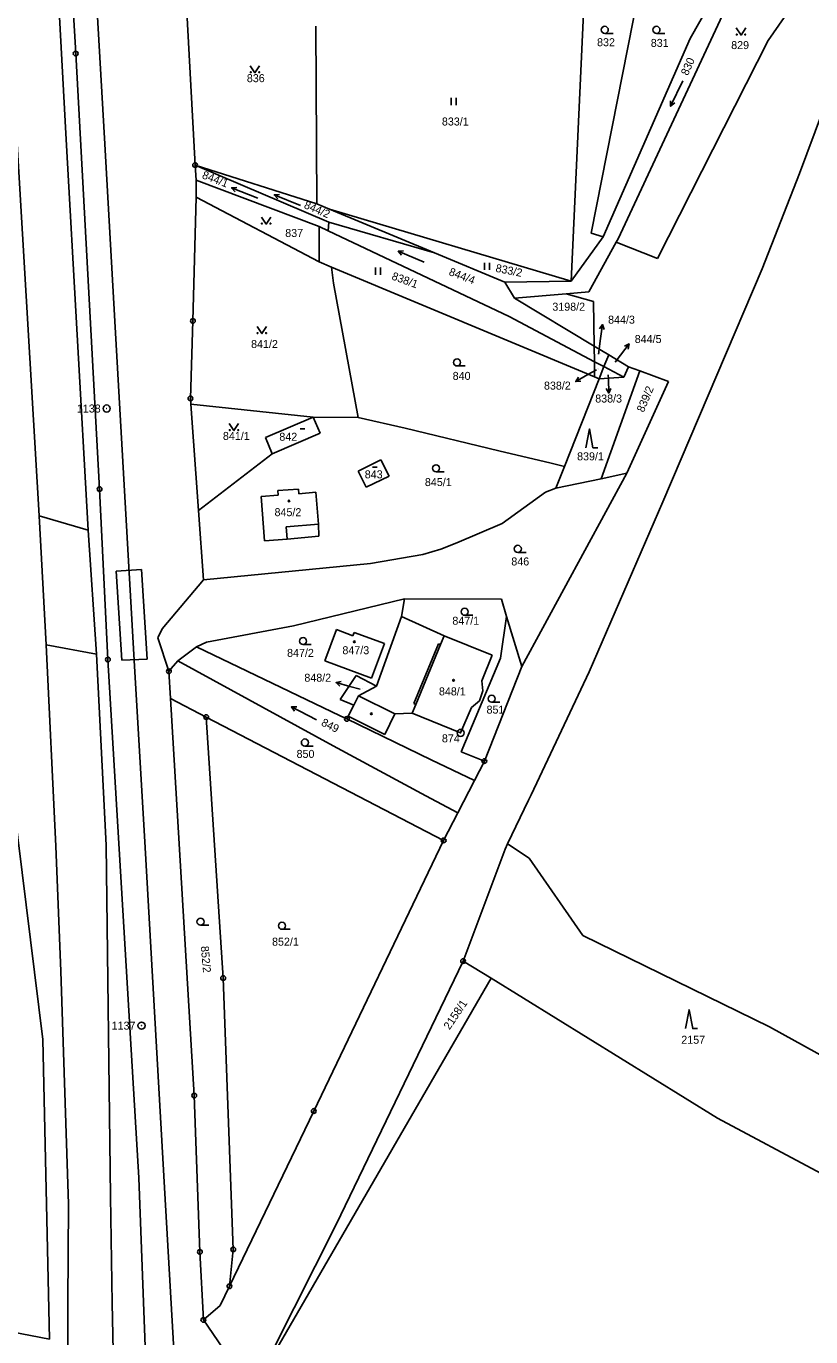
# Model space of a CAD drawing. Extents: x -736345 to -729997, y -1130177 to -1122501.
# Drawn here: x -733207.8 to -733041.2, y -1128781.9 to -1128503.5 of the extents above; entities that cross this region are included whole.
import ezdxf

# ---------------------------------------------------------------- set-up
doc = ezdxf.new("R2010")
doc.units = 0
for name, color, linetype in [('Vrstva 1', 7, 'Continuous'), ('Vrstva 10', 7, 'Continuous'), ('Vrstva 16', 7, 'Continuous'), ('Vrstva 17', 7, 'Continuous'), ('Vrstva 18', 7, 'Continuous'), ('Vrstva 19', 7, 'Continuous'), ('Vrstva 25', 7, 'Continuous'), ('Vrstva 4', 7, 'Continuous')]:
    doc.layers.add(name, color=color, linetype=linetype)

msp = doc.modelspace()

# ---------------------------------------------------------------- linework, layer by layer
at = {"layer": 'Vrstva 1'}
for points in [[(-733197.27, -1128509.26), (-733204.04, -1128394.36)], [(-733092.07, -1128557.62), (-733088.56, -1128482.12)], [(-733087.78, -1128547.4), (-733076.72, -1128491.07)], [(-733171.91, -1128532.96), (-733173.91, -1128496.46)], [(-733050.24, -1128506.5), (-733042.9, -1128495.93)], [(-733066.75, -1128506.07), (-733062.37, -1128498.37)], [(-733059.41, -1128500.05), (-733082.08, -1128548.66)], [(-733146.03, -1128541.21), (-733146.26, -1128503.44)], [(-733085.29, -1128548.24), (-733066.75, -1128506.07)], [(-733073.7, -1128552.84), (-733050.24, -1128506.5)], [(-733197.27, -1128509.26), (-733192.19, -1128601.81)], [(-733043.59, -1128534.76), (-733033.83, -1128508.57)], [(-733171.67, -1128536.15), (-733171.91, -1128532.96)], [(-733171.91, -1128532.96), (-733146.03, -1128541.21)], [(-733143.49, -1128545.12), (-733171.91, -1128532.96)], [(-733051.52, -1128554.99), (-733043.59, -1128534.76)], [(-733171.67, -1128536.15), (-733171.71, -1128539.79)], [(-733145.55, -1128546.04), (-733171.67, -1128536.15)], [(-733171.71, -1128539.79), (-733172.37, -1128566.09)], [(-733145.56, -1128553.55), (-733171.71, -1128539.79)], [(-733146.03, -1128541.21), (-733143.37, -1128542.32)], [(-733143.37, -1128542.32), (-733121.08, -1128551.61)], [(-733143.37, -1128542.32), (-733092.07, -1128557.62)], [(-733145.56, -1128553.55), (-733145.55, -1128546.04)], [(-733143.63, -1128546.95), (-733145.55, -1128546.04)], [(-733143.63, -1128546.95), (-733143.49, -1128545.12)], [(-733143.49, -1128545.12), (-733121.08, -1128551.61)], [(-733105.21, -1128565.17), (-733143.63, -1128546.95)], [(-733092.07, -1128557.62), (-733085.29, -1128548.24)], [(-733088.33, -1128559.91), (-733082.47, -1128549.36)], [(-733085.29, -1128548.24), (-733087.78, -1128547.4)], [(-733082.08, -1128548.66), (-733082.47, -1128549.36)], [(-733082.47, -1128549.36), (-733073.7, -1128552.84)], [(-733121.08, -1128551.61), (-733106.17, -1128557.83)], [(-733142.96, -1128554.63), (-733145.56, -1128553.55)], [(-733142.5, -1128558.07), (-733142.96, -1128554.63)], [(-733142.96, -1128554.63), (-733087.11, -1128577.94)], [(-733072.61, -1128604.52), (-733051.52, -1128554.99)], [(-733106.17, -1128557.83), (-733092.07, -1128557.62)], [(-733106.17, -1128557.83), (-733104.05, -1128561.23)], [(-733137.3, -1128586.59), (-733142.5, -1128558.07)], [(-733104.05, -1128561.23), (-733093.08, -1128560.31)], [(-733093.08, -1128560.31), (-733088.33, -1128559.91)], [(-733093.08, -1128560.31), (-733087.3, -1128561.93)], [(-733104.05, -1128561.23), (-733087.15, -1128571.45)], [(-733087.3, -1128561.93), (-733087.15, -1128571.45)], [(-733172.37, -1128566.09), (-733172.9, -1128582.55)], [(-733087.08, -1128574.74), (-733105.21, -1128565.17)], [(-733087.15, -1128571.45), (-733084.08, -1128573.3)], [(-733087.15, -1128571.45), (-733087.08, -1128574.74)], [(-733085.09, -1128575.79), (-733084.08, -1128573.3)], [(-733084.08, -1128573.3), (-733079.91, -1128575.82)], [(-733087.08, -1128574.74), (-733087.11, -1128577.94)], [(-733085.09, -1128575.79), (-733087.08, -1128574.74)], [(-733086.12, -1128578.35), (-733085.09, -1128575.79)], [(-733077.47, -1128576.72), (-733085.71, -1128599.6)], [(-733080.88, -1128578.01), (-733085.09, -1128575.79)], [(-733080.88, -1128578.01), (-733079.91, -1128575.82)], [(-733079.91, -1128575.82), (-733077.47, -1128576.72)], [(-733077.47, -1128576.72), (-733071.36, -1128578.98)], [(-733093.48, -1128596.98), (-733086.12, -1128578.35)], [(-733087.11, -1128577.94), (-733086.12, -1128578.35)], [(-733086.12, -1128578.35), (-733080.88, -1128578.01)], [(-733071.36, -1128578.98), (-733080.24, -1128598.46)], [(-733172.9, -1128582.55), (-733172.81, -1128583.8)], [(-733172.81, -1128583.8), (-733171.2, -1128606.34)], [(-733146.82, -1128586.52), (-733172.81, -1128583.8)], [(-733156.98, -1128590.87), (-733146.82, -1128586.52)], [(-733146.82, -1128586.52), (-733145.34, -1128589.96)], [(-733146.82, -1128586.52), (-733137.3, -1128586.59)], [(-733137.3, -1128586.59), (-733127.27, -1128588.88)], [(-733155.51, -1128594.31), (-733156.98, -1128590.87)], [(-733145.34, -1128589.96), (-733155.51, -1128594.31)], [(-733127.27, -1128588.88), (-733107.38, -1128593.7)], [(-733096.33, -1128596.31), (-733107.38, -1128593.7)], [(-733171.2, -1128606.34), (-733155.51, -1128594.31)], [(-733137.29, -1128597.97), (-733132.49, -1128595.61)], [(-733132.49, -1128595.61), (-733130.7, -1128599.05)], [(-733093.48, -1128596.98), (-733096.33, -1128596.31)], [(-733135.6, -1128601.42), (-733137.29, -1128597.97)], [(-733130.7, -1128599.05), (-733135.6, -1128601.42)], [(-733102.54, -1128639.51), (-733080.24, -1128598.46)], [(-733095.3, -1128601.59), (-733093.48, -1128596.98)], [(-733085.71, -1128599.6), (-733095.3, -1128601.59)], [(-733080.24, -1128598.46), (-733085.71, -1128599.6)], [(-733192.19, -1128601.81), (-733190.41, -1128638.03)], [(-733154.33, -1128602.13), (-733149.93, -1128601.8)], [(-733154.27, -1128603.13), (-733154.33, -1128602.13)], [(-733149.93, -1128601.8), (-733149.88, -1128602.79)], [(-733095.3, -1128601.59), (-733097.47, -1128602.46)], [(-733157.88, -1128603.42), (-733154.27, -1128603.13)], [(-733157.14, -1128612.82), (-733157.88, -1128603.42)], [(-733149.88, -1128602.79), (-733146.25, -1128602.5)], [(-733146.25, -1128602.5), (-733145.72, -1128609.27)], [(-733097.47, -1128602.46), (-733106.72, -1128609.12)], [(-733072.61, -1128604.52), (-733088.23, -1128640.62)], [(-733170.15, -1128621.08), (-733171.2, -1128606.34)], [(-733145.63, -1128611.8), (-733145.72, -1128609.27)], [(-733106.72, -1128609.12), (-733116.34, -1128613.22)], [(-733152.37, -1128612.45), (-733157.14, -1128612.82)], [(-733152.37, -1128612.45), (-733145.63, -1128611.8)], [(-733116.34, -1128613.22), (-733119.76, -1128614.61)], [(-733134.69, -1128617.6), (-733123.56, -1128615.73)], [(-733119.76, -1128614.61), (-733123.56, -1128615.73)], [(-733170.15, -1128621.08), (-733134.69, -1128617.6)], [(-733178.88, -1128631.52), (-733170.15, -1128621.08)], [(-733151.01, -1128630.9), (-733127.47, -1128625.12)], [(-733127.47, -1128625.12), (-733128.08, -1128628.92)], [(-733127.47, -1128625.12), (-733106.87, -1128625.22)], [(-733105.75, -1128628.91), (-733106.87, -1128625.22)], [(-733128.08, -1128628.92), (-733133.4, -1128643.7)], [(-733128.08, -1128628.92), (-733119.02, -1128632.99)], [(-733107.06, -1128637.76), (-733105.75, -1128628.91)], [(-733105.75, -1128628.91), (-733102.54, -1128639.51)], [(-733179.84, -1128633.43), (-733178.88, -1128631.52)], [(-733169.46, -1128634.35), (-733151.01, -1128630.9)], [(-733144.35, -1128638.34), (-733141.88, -1128631.68)], [(-733141.88, -1128631.68), (-733138.4, -1128632.97)], [(-733138.4, -1128632.97), (-733138.16, -1128632.31)], [(-733138.16, -1128632.31), (-733131.7, -1128634.65)], [(-733119.02, -1128632.99), (-733108.82, -1128637.08)], [(-733177.46, -1128640.53), (-733179.84, -1128633.43)], [(-733175.59, -1128638.28), (-733171.62, -1128635.31)], [(-733171.62, -1128635.31), (-733169.46, -1128634.35)], [(-733171.62, -1128635.31), (-733141.09, -1128649.96)], [(-733131.7, -1128634.65), (-733134.47, -1128641.99)], [(-733183.89, -1128748.19), (-733190.41, -1128638.03)], [(-733177.46, -1128640.53), (-733175.59, -1128638.28)], [(-733142.61, -1128656.38), (-733175.59, -1128638.28)], [(-733134.47, -1128641.99), (-733144.35, -1128638.34)], [(-733115.42, -1128657.66), (-733107.06, -1128637.76)], [(-733108.82, -1128637.08), (-733111, -1128642.53)], [(-733177.12, -1128646.32), (-733177.46, -1128640.53)], [(-733137.73, -1128641.42), (-733141.12, -1128646.54)], [(-733133.4, -1128643.7), (-733137.73, -1128641.42)], [(-733102.54, -1128639.51), (-733110.49, -1128659.61)], [(-733088.23, -1128640.62), (-733100.56, -1128666.77)], [(-733133.4, -1128643.7), (-733137.23, -1128645.74)], [(-733111, -1128642.53), (-733110.83, -1128644.68)], [(-733172.1, -1128730.68), (-733177.12, -1128646.32)], [(-733169.55, -1128650.26), (-733177.12, -1128646.32)], [(-733141.12, -1128646.54), (-733138.23, -1128647.75)], [(-733138.23, -1128647.75), (-733137.23, -1128645.74)], [(-733111.54, -1128646.8), (-733113.21, -1128648.21)], [(-733110.83, -1128644.68), (-733111.54, -1128646.8)], [(-733138.23, -1128647.75), (-733139.39, -1128650.07)], [(-733131.65, -1128653.93), (-733129.5, -1128649.6)], [(-733129.5, -1128649.6), (-733125.78, -1128649.44)], [(-733115.53, -1128653.61), (-733125.78, -1128649.44)], [(-733113.21, -1128648.21), (-733115.53, -1128653.61)], [(-733119.13, -1128676.48), (-733169.55, -1128650.26)], [(-733165.95, -1128705.7), (-733169.55, -1128650.26)], [(-733141.09, -1128649.96), (-733139.68, -1128650.64)], [(-733139.39, -1128650.07), (-733139.68, -1128650.64)], [(-733139.68, -1128650.64), (-733121.78, -1128659.31)], [(-733139.39, -1128650.07), (-733131.65, -1128653.93)], [(-733142.61, -1128656.38), (-733122.88, -1128667)], [(-733110.49, -1128659.61), (-733115.42, -1128657.66)], [(-733112.61, -1128663.75), (-733121.78, -1128659.31)], [(-733112.61, -1128663.75), (-733110.49, -1128659.61)], [(-733116.13, -1128670.63), (-733112.61, -1128663.75)], [(-733210.41, -1128668.96), (-733204.24, -1128718.74)], [(-733116.13, -1128670.63), (-733122.88, -1128667)], [(-733105.54, -1128677.19), (-733101.1, -1128667.9)], [(-733101.1, -1128667.9), (-733100.56, -1128666.77)], [(-733119.13, -1128676.48), (-733116.13, -1128670.63)], [(-733146.71, -1128733.96), (-733119.13, -1128676.48)], [(-733106.07, -1128678.3), (-733105.54, -1128677.19)], [(-733100.95, -1128680.24), (-733105.54, -1128677.19)], [(-733114.99, -1128702.09), (-733106.07, -1128678.3)], [(-733089.58, -1128696.68), (-733100.95, -1128680.24)], [(-733049.94, -1128716.1), (-733089.58, -1128696.68)], [(-733114.99, -1128702.09), (-733141.94, -1128758.06)], [(-733109.07, -1128705.75), (-733114.99, -1128702.09)], [(-733163.82, -1128763.36), (-733165.95, -1128705.7)], [(-733159.82, -1128793.5), (-733109.07, -1128705.75)], [(-733060.96, -1128735.47), (-733109.07, -1128705.75)], [(-733029.67, -1128727.23), (-733049.94, -1128716.1)], [(-733202.82, -1128782.46), (-733204.24, -1128718.74)], [(-733170.9, -1128763.91), (-733172.1, -1128730.68)], [(-733164.61, -1128771.18), (-733146.71, -1128733.96)], [(-733038.94, -1128747.25), (-733060.96, -1128735.47)], [(-733181.56, -1128808.49), (-733183.89, -1128748.19)], [(-733141.94, -1128758.06), (-733159.82, -1128793.5)], [(-733170.16, -1128778.36), (-733170.9, -1128763.91)], [(-733164.61, -1128771.18), (-733163.82, -1128763.36)], [(-733166.6, -1128775.31), (-733164.61, -1128771.18)], [(-733251.69, -1128773.03), (-733202.82, -1128782.46)], [(-733170.16, -1128778.36), (-733166.6, -1128775.31)], [(-733170.16, -1128778.36), (-733159.82, -1128793.5)]]:
    msp.add_lwpolyline(points, dxfattribs=at)
at = {"layer": 'Vrstva 10'}
for points in [[(-733191.12, -1128527.27), (-733194.83, -1128463.35)], [(-733188.9, -1128567.38), (-733191.12, -1128527.27)], [(-733184.75, -1128639.43), (-733188.9, -1128567.38)], [(-733184.75, -1128639.43), (-733182.59, -1128676.77)], [(-733182.59, -1128676.77), (-733178.37, -1128751.49)], [(-733178.37, -1128751.49), (-733175.48, -1128800.73)]]:
    msp.add_lwpolyline(points, dxfattribs=at)
at = {"layer": 'Vrstva 16'}
for points in [[(-733086.22, -1128573.13), (-733085.79, -1128569.84)], [(-733082.69, -1128574.85), (-733081.56, -1128573.36)], [(-733086.66, -1128576.46), (-733088.48, -1128577.49)], [(-733084.18, -1128577.51), (-733084.15, -1128578.42)], [(-733136.88, -1128644.35), (-733139.08, -1128643.74)]]:
    msp.add_lwpolyline(points, dxfattribs=at)
at = {"layer": 'Vrstva 25'}
for points in [[(-733084.91, -1128504.98), (-733083.16, -1128504.98)], [(-733073.94, -1128504.98), (-733072.19, -1128504.98)], [(-733056.98, -1128503.83), (-733055.98, -1128505.33), (-733054.98, -1128503.83)], [(-733160.2, -1128511.85), (-733159.2, -1128513.35), (-733158.2, -1128511.85)], [(-733068.349, -1128515.043), (-733070.931, -1128520.457)], [(-733117.507, -1128520.205), (-733117.507, -1128518.705)], [(-733116.473, -1128520.205), (-733116.473, -1128518.705)], [(-733070.049, -1128519.77), (-733070.931, -1128520.457), (-733070.952, -1128519.339)], [(-733163.413, -1128538.626), (-733164.157, -1128537.791), (-733163.043, -1128537.696)], [(-733158.583, -1128540.009), (-733164.157, -1128537.791)], [(-733154.369, -1128540.117), (-733155.101, -1128539.272), (-733153.986, -1128539.193)], [(-733149.559, -1128541.568), (-733155.101, -1128539.272)], [(-733157.81, -1128544), (-733156.81, -1128545.5), (-733155.81, -1128544)], [(-733128.049, -1128552.121), (-733128.783, -1128551.277), (-733127.668, -1128551.196)], [(-733123.237, -1128553.563), (-733128.783, -1128551.277)], [(-733133.597, -1128556.255), (-733133.597, -1128554.755)], [(-733132.563, -1128556.255), (-733132.563, -1128554.755)], [(-733110.427, -1128555.255), (-733110.427, -1128553.755)], [(-733109.393, -1128555.255), (-733109.393, -1128553.755)], [(-733158.73, -1128567.26), (-733157.73, -1128568.76), (-733156.73, -1128567.26)], [(-733086.028, -1128567.793), (-733085.404, -1128566.865), (-733085.037, -1128567.922)], [(-733085.79, -1128569.84), (-733085.404, -1128566.865)], [(-733081.56, -1128573.36), (-733079.747, -1128570.971)], [(-733080.75, -1128571.465), (-733079.747, -1128570.971), (-733079.953, -1128572.07)], [(-733116.28, -1128575.65), (-733114.53, -1128575.65)], [(-733088.48, -1128577.49), (-733091.091, -1128578.967)], [(-733089.974, -1128578.91), (-733091.091, -1128578.967), (-733090.466, -1128578.039)], [(-733084.15, -1128578.42), (-733084.067, -1128581.418)], [(-733083.595, -1128580.405), (-733084.067, -1128581.418), (-733084.593, -1128580.433)], [(-733164.66, -1128587.87), (-733163.66, -1128589.37), (-733162.66, -1128587.87)], [(-733149.63, -1128589.04), (-733148.63, -1128589.04)], [(-733088.92, -1128593.03), (-733088.17, -1128589.03), (-733087.42, -1128593.03), (-733086.42, -1128593.03)], [(-733134.23, -1128597.14), (-733133.23, -1128597.14)], [(-733120.74, -1128598.14), (-733118.99, -1128598.14)], [(-733103.38, -1128615.26), (-733101.63, -1128615.26)], [(-733114.67, -1128628.63), (-733112.92, -1128628.63)], [(-733148.98, -1128634.85), (-733147.23, -1128634.85)], [(-733141.14, -1128643.688), (-733141.97, -1128642.939), (-733140.873, -1128642.724)], [(-733139.08, -1128643.74), (-733141.97, -1128642.939)], [(-733150.779, -1128648.998), (-733151.443, -1128648.099), (-733150.325, -1128648.107)], [(-733146.097, -1128650.821), (-733151.443, -1128648.099)], [(-733108.94, -1128647.11), (-733107.19, -1128647.11)], [(-733148.59, -1128656.41), (-733146.84, -1128656.41)], [(-733170.76, -1128694.49), (-733169.01, -1128694.49)], [(-733153.46, -1128695.35), (-733151.71, -1128695.35)], [(-733067.75, -1128716.46), (-733067, -1128712.46), (-733066.25, -1128716.46), (-733065.25, -1128716.46)]]:
    msp.add_lwpolyline(points, dxfattribs=at)
for centre, radius in [((-733084.91, -1128504.23), 0.75), ((-733073.94, -1128504.23), 0.75), ((-733056.88, -1128505.23), 0.1), ((-733055.08, -1128505.23), 0.1), ((-733197.27, -1128509.26), 0.5), ((-733197.27, -1128509.26), 0.032), ((-733160.1, -1128513.25), 0.1), ((-733158.3, -1128513.25), 0.1), ((-733171.91, -1128532.96), 0.5), ((-733171.91, -1128532.96), 0.032), ((-733157.71, -1128545.4), 0.1), ((-733155.91, -1128545.4), 0.1), ((-733172.37, -1128566.09), 0.5), ((-733172.37, -1128566.09), 0.032), ((-733158.63, -1128568.66), 0.1), ((-733156.83, -1128568.66), 0.1), ((-733116.28, -1128574.9), 0.75), ((-733172.9, -1128582.55), 0.5), ((-733172.9, -1128582.55), 0.032), ((-733190.68, -1128584.69), 0.75), ((-733190.68, -1128584.69), 0.032), ((-733164.56, -1128589.27), 0.1), ((-733162.76, -1128589.27), 0.1), ((-733120.74, -1128597.39), 0.75), ((-733192.19, -1128601.81), 0.5), ((-733192.19, -1128601.81), 0.032), ((-733151.96, -1128604.33), 0.175), ((-733103.38, -1128614.51), 0.75), ((-733114.67, -1128627.88), 0.75), ((-733148.98, -1128634.1), 0.75), ((-733138.11, -1128634.26), 0.175), ((-733190.41, -1128638.03), 0.5), ((-733190.41, -1128638.03), 0.032), ((-733177.46, -1128640.53), 0.5), ((-733177.46, -1128640.53), 0.032), ((-733117.03, -1128642.44), 0.175), ((-733108.94, -1128646.36), 0.75), ((-733169.55, -1128650.26), 0.5), ((-733134.49, -1128649.55), 0.175), ((-733169.55, -1128650.26), 0.032), ((-733139.68, -1128650.64), 0.5), ((-733139.68, -1128650.64), 0.032), ((-733148.59, -1128655.66), 0.75), ((-733115.53, -1128653.61), 0.75), ((-733115.53, -1128653.61), 0.032), ((-733110.49, -1128659.61), 0.5), ((-733110.49, -1128659.61), 0.032), ((-733119.13, -1128676.48), 0.5), ((-733119.13, -1128676.48), 0.032), ((-733170.76, -1128693.74), 0.75), ((-733153.46, -1128694.6), 0.75), ((-733114.99, -1128702.09), 0.5), ((-733114.99, -1128702.09), 0.032), ((-733165.95, -1128705.7), 0.5), ((-733165.95, -1128705.7), 0.032), ((-733183.29, -1128715.82), 0.75), ((-733183.29, -1128715.82), 0.032), ((-733172.1, -1128730.68), 0.5), ((-733172.1, -1128730.68), 0.032), ((-733146.71, -1128733.96), 0.5), ((-733146.71, -1128733.96), 0.032), ((-733170.9, -1128763.91), 0.5), ((-733170.9, -1128763.91), 0.032), ((-733163.82, -1128763.36), 0.5), ((-733163.82, -1128763.36), 0.032), ((-733164.61, -1128771.18), 0.5), ((-733164.61, -1128771.18), 0.032), ((-733170.16, -1128778.36), 0.5), ((-733170.16, -1128778.36), 0.032)]:
    msp.add_circle(centre, radius, dxfattribs=at)
at = {"layer": 'Vrstva 4'}
for points in [[(-733199.27, -1128527.5), (-733202.79, -1128463.68)], [(-733209.75, -1128527.27), (-733205.02, -1128607.51)], [(-733194.6, -1128610.53), (-733199.27, -1128527.5)], [(-733205.02, -1128607.51), (-733203.51, -1128634.91)], [(-733194.6, -1128610.53), (-733205.02, -1128607.51)], [(-733194.6, -1128610.53), (-733192.87, -1128636.87)], [(-733145.72, -1128609.27), (-733152.59, -1128609.81)], [(-733152.59, -1128609.81), (-733152.37, -1128612.45)], [(-733188.7, -1128619.23), (-733183.26, -1128618.89)], [(-733183.26, -1128618.89), (-733182.06, -1128637.95)], [(-733187.47, -1128638.19), (-733188.7, -1128619.23)], [(-733119.79, -1128634.84), (-733119.02, -1128632.99)], [(-733203.51, -1128634.91), (-733201.48, -1128677.66)], [(-733203.51, -1128634.91), (-733192.87, -1128636.87)], [(-733120.19, -1128634.67), (-733125.43, -1128647.39)], [(-733119.79, -1128634.84), (-733125.01, -1128647.57)], [(-733119.79, -1128634.84), (-733120.19, -1128634.67)], [(-733190.8, -1128677.44), (-733192.87, -1128636.87)], [(-733182.06, -1128637.95), (-733187.47, -1128638.19)], [(-733129.5, -1128649.6), (-733137.23, -1128645.74)], [(-733125.78, -1128649.44), (-733125.01, -1128647.57)], [(-733125.01, -1128647.57), (-733125.43, -1128647.39)], [(-733189.89, -1128752.11), (-733190.8, -1128677.44)], [(-733201.48, -1128677.66), (-733200.43, -1128704.24)], [(-733198.76, -1128753.74), (-733200.43, -1128704.24)], [(-733189.54, -1128774.78), (-733189.89, -1128752.11)], [(-733198.76, -1128753.74), (-733198.92, -1128774.82)], [(-733198.92, -1128774.82), (-733199, -1128800.06)], [(-733189.54, -1128774.78), (-733188.75, -1128812.05)]]:
    msp.add_lwpolyline(points, dxfattribs=at)

# ---------------------------------------------------------------- texts
at = {"layer": 'Vrstva 16'}
for s, p in [('844/3', (-733084.21, -1128566.66)), ('844/5', (-733078.55, -1128570.77)), ('838/2', (-733097.826, -1128580.67)), ('838/3', (-733086.94, -1128583.42)), ('848/2', (-733148.706, -1128642.74))]:
    msp.add_text(s, height=1.7, dxfattribs=at).set_placement(p)
at = {"layer": 'Vrstva 17'}
for s, p in [('1138', (-733197.021, -1128585.54)), ('874', (-733119.5, -1128655.63)), ('1137', (-733189.631, -1128716.67))]:
    msp.add_text(s, height=1.7, dxfattribs=at).set_placement(p)
at = {"layer": 'Vrstva 18'}
for s, height, p in [('832', 1.7, (-733086.55, -1128507.71)), ('831', 1.7, (-733075.14, -1128507.86)), ('829', 1.7, (-733058.07, -1128508.32)), ('836', 1.7, (-733160.92, -1128515.35)), ('833/1', 1.7, (-733119.5, -1128524.56)), ('837', 1.7, (-733152.77, -1128548.24)), ('3198/2', 1.7, (-733096.05, -1128563.91)), ('841/2', 1.7, (-733160.02, -1128571.84)), ('844/5', 0.1, (-733082.49, -1128574.65)), ('840', 1.7, (-733117.21, -1128578.61)), ('838/3', 0.1, (-733083.98, -1128577.31)), ('841/1', 1.7, (-733166, -1128591.37)), ('839/1', 1.7, (-733090.79, -1128595.7)), ('845/1', 1.7, (-733123.11, -1128601.17)), ('846', 1.7, (-733104.76, -1128618.04)), ('847/1', 1.7, (-733117.28, -1128630.63)), ('847/2', 1.7, (-733152.38, -1128637.47)), ('848/2', 0.1, (-733136.68, -1128644.15)), ('851', 1.7, (-733110.02, -1128649.52)), ('850', 1.7, (-733150.36, -1128658.93)), ('852/1', 1.7, (-733155.57, -1128698.83)), ('2157', 1.7, (-733068.67, -1128719.67))]:
    msp.add_text(s, height=height, dxfattribs=at).set_placement(p)
for s, height, rotation, p in [('830', 1.7, 66.20053, (-733067.282, -1128514.077)), ('844/1', 1.7, 338.90269, (-733170.572, -1128535.716)), ('844/2', 1.7, 336.50268, (-733148.937, -1128542.037)), ('844/4', 1.7, 338.90269, (-733118.172, -1128556.286)), ('833/2', 1.7, 348.80278, (-733108.205, -1128555.623)), ('838/1', 1.7, 339.9027, (-733130.304, -1128557.221)), ('844/3', 0.1, 348.80278, (-733085.985, -1128572.973)), ('838/2', 0.1, 348.80278, (-733086.425, -1128576.303)), ('839/2', 1.7, 67.30054, (-733076.657, -1128585.629)), ('849', 1.7, 333.40265, (-733145.282, -1128651.951)), ('852/2', 1.7, 275.00219, (-733170.704, -1128698.971)), ('2158/1', 1.7, 56.10045, (-733117.874, -1128716.823))]:
    msp.add_text(s, height=height, rotation=rotation, dxfattribs=at).set_placement(p)
at = {"layer": 'Vrstva 19'}
for s, p in [('842', (-733154.02, -1128591.54)), ('843', (-733135.88, -1128599.53)), ('845/2', (-733155.04, -1128607.57)), ('847/3', (-733140.628, -1128636.9)), ('848/1', (-733120.13, -1128645.65))]:
    msp.add_text(s, height=1.7, dxfattribs=at).set_placement(p)

doc.saveas('drawing.dxf')
